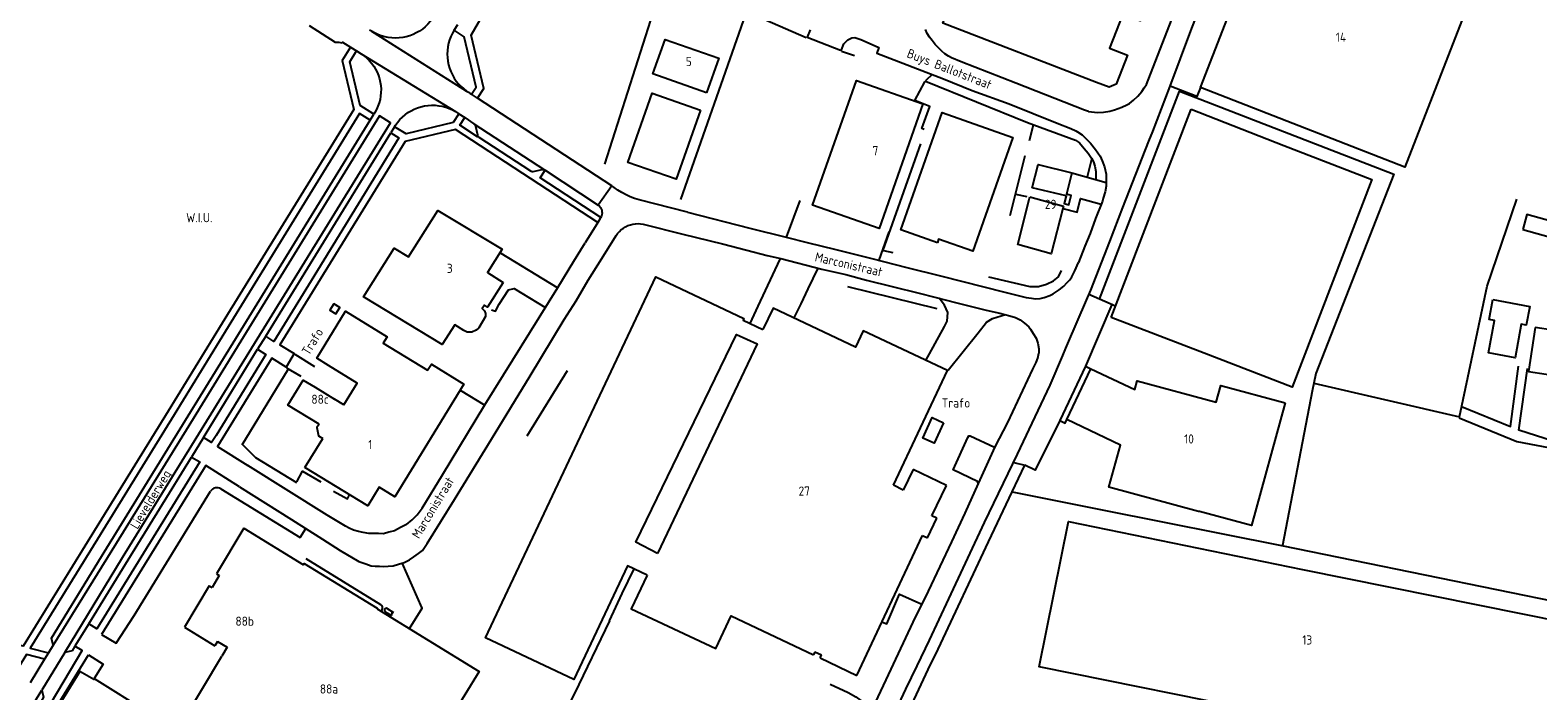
# Model space of a CAD drawing. Header units: metres. Extents: x 226218 to 240385, y 439369 to 449677.
# Tile 291 of 353: x 237043 to 237454, y 445806 to 445986. Entities that reach past the tile are written whole.
import ezdxf

# ---------------------------------------------------------------- set-up
doc = ezdxf.new("R2010")
doc.units = ezdxf.units.M
doc.header["$MEASUREMENT"] = 0
for name, color, linetype in [('BIJGEBOUW', 4, 'Continuous'), ('DAKRAND', 4, 'Continuous'), ('DAKRAND-BYG', 4, 'Continuous'), ('FUNKTIEAAND', 253, 'Continuous'), ('HEG', 253, 'Continuous'), ('HEK', 253, 'Continuous'), ('HOOFDGEBOUW', 4, 'Continuous'), ('HUISNUMMER', 253, 'Continuous'), ('KANTVERH', 253, 'Continuous'), ('KNTGESLVERH', 253, 'Continuous'), ('KNTOPENVERH', 253, 'Continuous'), ('OVLIJNOBJ', 253, 'Continuous'), ('RASTER', 253, 'Continuous'), ('STRAATNAAM', 253, 'Continuous')]:
    doc.layers.add(name, color=color, linetype=linetype)
doc.styles.get("Standard").update_dxf_attribs({"font": 'iso.shx'})

msp = doc.modelspace()

# ---------------------------------------------------------------- linework, layer by layer
at = {"layer": 'BIJGEBOUW'}
for p, q in [((237337.4, 445907.9), (237359.21, 445964.65)), ((237359.21, 445964.65), (237384.46, 445954.73)), ((237362.72, 445898.17), (237337.4, 445907.9))]:
    msp.add_line(p, q, dxfattribs=at)
for points in [[(237225.44, 445964.4), (237218.81, 445945.56), (237205.62, 445950.15), (237212.23, 445969), (237225.44, 445964.4)], [(237286.05, 445966.12), (237274.11, 445932.16), (237256, 445938.53), (237267.94, 445972.49), (237286.05, 445966.12)], [(237384.46, 445954.73), (237408.42, 445945.52), (237386.68, 445888.96), (237362.72, 445898.17)], [(237125.48, 445911.61), (237124.43, 445909.9), (237126.05, 445908.9), (237127.1, 445910.61), (237125.48, 445911.61)]]:
    msp.add_lwpolyline(points, dxfattribs=at)
at = {"layer": 'DAKRAND'}
for p, q in [((237315.23, 445940.76), (237324.37, 445938.23)), ((237325.09, 445941.03), (237315.88, 445943.27))]:
    msp.add_line(p, q, dxfattribs=at)
for points in [[(237213.7, 445843.65), (237207.85, 445846.7), (237235.28, 445903.32), (237240.91, 445900.76), (237213.7, 445843.65)], [(237121.48, 445878.83), (237120.86, 445877.92), (237121.31, 445875.67), (237122.51, 445874.95)]]:
    msp.add_lwpolyline(points, dxfattribs=at)
at = {"layer": 'DAKRAND-BYG'}
for points in [[(237449.54, 445931.93), (237470.12, 445926.15), (237471.27, 445930.24), (237450.69, 445936.01), (237449.54, 445931.93)], [(237441.42, 445912.82), (237451.48, 445910.93), (237450.52, 445905.82), (237449.17, 445906.07), (237447.46, 445896.95), (237440.23, 445898.26), (237441.89, 445907.11), (237440.37, 445907.4), (237441.42, 445912.82)], [(237452.99, 445905.22), (237451.13, 445893.23), (237465.57, 445890.99), (237467.43, 445902.98), (237452.99, 445905.22)], [(237291.72, 445879.22), (237289.1, 445873.65), (237286.01, 445875.08), (237288.63, 445880.65), (237291.72, 445879.22)]]:
    msp.add_lwpolyline(points, dxfattribs=at)
at = {"layer": 'HEG'}
for p, q in [((237315.16, 445956.09), (237316.21, 445960.41)), ((237309.85, 445935.69), (237313.91, 445952.01)), ((237330.97, 445946.3), (237332.15, 445951.03)), ((237311.26, 445941.53), (237314.38, 445940.85)), ((237100.56, 445873.26), (237113.17, 445893.94)), ((237100.5, 445873.41), (237104.15, 445869.78)), ((237048.48, 445798.83), (237056.4, 445811.57))]:
    msp.add_line(p, q, dxfattribs=at)
for points in [[(237303.93, 445918.97), (237315.21, 445916.33), (237317.56, 445916.34), (237319.75, 445916.99), (237321.68, 445917.89), (237323.06, 445919.02), (237323.87, 445920.75)], [(237260.77, 445808.03), (237265.68, 445805.74), (237267.76, 445804.59), (237269.14, 445803.57)]]:
    msp.add_lwpolyline(points, dxfattribs=at)
at = {"layer": 'HEK'}
for p, q in [((237265.47, 445916.38), (237289.82, 445910.33)), ((237178.24, 445875.66), (237189.23, 445893.52)), ((237392.17, 445887.86), (237384.05, 445845.78)), ((237104.15, 445869.78), (237115.31, 445862.97)), ((237310.44, 445860.44), (237313.89, 445867.68))]:
    msp.add_line(p, q, dxfattribs=at)
for points in [[(237334.23, 445912.89), (237356.03, 445969.58), (237414.46, 445946.95), (237393.12, 445892.64), (237392.17, 445887.86)], [(237337.54, 445911.47), (237330.39, 445894.67), (237323.35, 445879.82), (237316.69, 445866.34), (237313.89, 445867.68)], [(237280.51, 445797.03), (237287.51, 445812.07), (237290.24, 445817.54), (237303.96, 445846.81), (237310.44, 445860.44), (237335.35, 445855.43), (237383.8, 445845.82), (237461.94, 445829.86), (237495.65, 445822.96), (237511.59, 445860.24), (237511.04, 445862.08), (237510.11, 445863.21), (237508.59, 445864.08), (237509.17, 445867.29), (237512.75, 445868.38), (237515.77, 445869.76), (237533.37, 445910.53)]]:
    msp.add_lwpolyline(points, dxfattribs=at)
at = {"layer": 'HOOFDGEBOUW'}
for p, q in [((237315.06, 445940.08), (237315.23, 445940.76)), ((237325.21, 445941.5), (237325.09, 445941.03)), ((237324.37, 445938.23), (237324.21, 445937.58)), ((237120.39, 445888.91), (237125.68, 445885.66)), ((237128.2, 445884.09), (237125.68, 445885.66)), ((237117.61, 445867.08), (237122.51, 445874.95)), ((237283.39, 445866.51), (237280.72, 445860.92)), ((237292.46, 445862.18), (237283.39, 445866.51)), ((237280.72, 445860.92), (237278.02, 445862.22)), ((237288.52, 445853.93), (237292.46, 445862.18)), ((237289.87, 445853.28), (237288.52, 445853.93)), ((237100.95, 445850.58), (237093.52, 445838.13)), ((237100.95, 445850.58), (237117.23, 445840.57)), ((237287.32, 445847.93), (237289.87, 445853.28)), ((237268.02, 445810.44), (237285.96, 445848.58)), ((237285.96, 445848.58), (237287.32, 445847.93)), ((237094.26, 445837.67), (237092.3, 445834.39)), ((237093.52, 445838.13), (237094.26, 445837.67)), ((237389.5, 445839.29), (237461.25, 445824.86)), ((237091.56, 445834.84), (237084.83, 445823.56)), ((237091.56, 445834.84), (237092.3, 445834.39)), ((237084.83, 445823.56), (237093.09, 445818.47)), ((237093.83, 445819.7), (237093.09, 445818.47)), ((237093.83, 445819.7), (237096.4, 445818.12)), ((237096.4, 445818.12), (237094.96, 445815.71)), ((237256.61, 445816.89), (237256.22, 445816.07)), ((237256.61, 445816.89), (237258.46, 445816)), ((237258.07, 445815.19), (237258.46, 445816)), ((237258.07, 445815.19), (237268.02, 445810.44))]:
    msp.add_line(p, q, dxfattribs=at)
for points in [[(237435.51, 445995.45), (237417.44, 445948.9), (237361.69, 445970.54), (237379.77, 446017.09), (237435.51, 445995.45)], [(237350.14, 446001.46), (237345.24, 445988.76), (237340.52, 445990.58), (237336.93, 445981.27), (237341.82, 445979.39), (237338.77, 445971.49), (237336.79, 445970.62), (237333.34, 445971.95), (237291.48, 445988.1), (237296.06, 446000)], [(237227.09, 445969.1), (237212.47, 445974.24), (237215.79, 445983.68), (237230.41, 445978.53), (237227.09, 445969.1)], [(237290.01, 445928.29), (237280.08, 445931.77), (237291.28, 445963.72), (237310.57, 445956.95), (237299.71, 445925.97), (237290.35, 445929.26), (237290.01, 445928.29)], [(237315.88, 445943.27), (237317.49, 445949.6), (237326.69, 445947.28), (237325.21, 445941.5)], [(237324.21, 445937.58), (237321.06, 445925.3), (237311.92, 445927.81), (237315.06, 445940.08)], [(237171.62, 445917.49), (237167.41, 445910.77), (237166.53, 445911.27), (237165.95, 445910.34), (237166.54, 445909.76), (237166.89, 445908.99), (237166.86, 445908.15), (237165, 445905.08), (237164.34, 445904.49), (237163.15, 445903.95), (237161.81, 445903.92), (237160.91, 445904.41), (237158.45, 445905.95), (237155.05, 445900.53), (237133.59, 445913.51), (237141.93, 445926.79), (237145.88, 445924.4), (237153.85, 445937.1), (237171.36, 445926.51), (237167.37, 445920.15), (237171.62, 445917.49)], [(237210.92, 445837.77), (237205.52, 445840.32), (237190.91, 445809.36), (237166.86, 445820.71), (237213.24, 445918.96), (237237.29, 445907.6), (237237.09, 445907.18), (237242.48, 445904.63)], [(237124.08, 445894.87), (237120.85, 445896.86), (237128.71, 445909.62), (237140.04, 445902.65), (237138.96, 445900.91), (237151.05, 445893.53), (237152.1, 445895.24), (237160.98, 445889.76), (237142.14, 445859.08), (237137.89, 445861.69), (237134.77, 445856.62), (237117.61, 445867.08)], [(237278.02, 445862.22), (237292.76, 445893.46), (237269.82, 445904.29), (237267.73, 445899.87), (237245.24, 445910.49), (237242.48, 445904.63)], [(237128.2, 445884.09), (237131.91, 445890.05), (237124.08, 445894.87)], [(237121.48, 445878.83), (237112.98, 445884.06), (237117.18, 445890.89), (237120.39, 445888.91)], [(237384.78, 445884.68), (237375.59, 445851.23), (237361.46, 445855.06), (237361.15, 445855.05), (237336.75, 445861.67), (237339.91, 445873.18), (237325.31, 445880.11), (237331.88, 445893.96), (237343.83, 445888.3), (237344.48, 445890.69), (237365.98, 445884.86), (237367.24, 445889.44), (237384.78, 445884.68)], [(237381.58, 445799.92), (237317.79, 445812.75), (237325.75, 445852.31), (237389.5, 445839.29)], [(237117.23, 445840.57), (237117.46, 445840.94), (237137.35, 445828.71), (237137.29, 445828.6)], [(237210.92, 445837.77), (237206.59, 445828.6), (237229.58, 445817.75), (237233.78, 445826.66), (237256.22, 445816.07)], [(237137.29, 445828.6), (237165.15, 445811.47), (237157.35, 445798.79)], [(237098.52, 445788.79), (237084.17, 445797.62), (237094.96, 445815.71)]]:
    msp.add_lwpolyline(points, dxfattribs=at)
at = {"layer": 'KANTVERH'}
for p, q in [((237348.75, 445958.54), (237353.42, 445970.95)), ((237326.69, 445947.28), (237336.06, 445944.67)), ((237252.51, 445939.76), (237248.84, 445929.77)), ((237276.75, 445931.24), (237274.02, 445923.49)), ((237171.04, 445925.43), (237186.42, 445916.06)), ((237327.52, 445920.63), (237328.52, 445922.91)), ((237338.59, 445911.01), (237331.32, 445914.15)), ((237114.88, 445897.89), (237120.27, 445894.61)), ((237330.39, 445894.67), (237331.88, 445893.96)), ((237112.65, 445894.22), (237116.52, 445891.96)), ((237159.98, 445888.12), (237166.66, 445884.07)), ((237310.81, 445868.46), (237313.89, 445867.68)), ((237094.67, 445861.27), (237116.33, 445847.96)), ((237116.33, 445847.96), (237117.87, 445850.46)), ((237117.92, 445842.27), (237138.25, 445829.75)), ((237139.54, 445827.78), (237141.21, 445826.75)), ((237140.02, 445828.65), (237141.74, 445827.6))]:
    msp.add_line(p, q, dxfattribs=at)
for points in [[(237331.24, 445964.03), (237333.65, 445963.74), (237335.3, 445963.83), (237337.05, 445964.12), (237338.29, 445964.45), (237340.33, 445965.25), (237341.66, 445965.84), (237342.41, 445966.2), (237343.49, 445967.13), (237344.61, 445968.21), (237345.78, 445969.49), (237346.41, 445970.51), (237346.99, 445971.42), (237355.05, 445992.2), (237358.23, 446000)], [(237353.42, 445970.95), (237359.34, 445986.69), (237361.89, 445993.21)], [(237255.3, 445986.25), (237254.5, 445984.23), (237263.6, 445980.69), (237263.84, 445980.8), (237264.51, 445982.42), (237265.63, 445983.55), (237266.67, 445984.12), (237267.47, 445984.19), (237269.18, 445983.63), (237273.84, 445981.54), (237274.04, 445981.49), (237273.53, 445979.93), (237291.67, 445972.95), (237299.51, 445969.78), (237309.56, 445966.07), (237322.65, 445960.88), (237326.4, 445959.36), (237327.71, 445958.74), (237328.17, 445958.5), (237329.44, 445957.63)], [(237331.24, 445964.03), (237330.08, 445964.41), (237311.43, 445971.72), (237296.52, 445977.53), (237293.89, 445978.61), (237293.08, 445979.09), (237292.01, 445979.77), (237291.19, 445980.5), (237290.21, 445981.48), (237289.39, 445982.31), (237288.57, 445983.34), (237287.89, 445984.28), (237287.27, 445985.27), (237286.74, 445986.35)], [(237286.63, 445972.13), (237287.32, 445972.95), (237288.44, 445973.93)], [(237286.79, 445972.32), (237314.54, 445961.03), (237327.63, 445956.19), (237328.74, 445955.51), (237330.03, 445953.99), (237331.11, 445952.72), (237332, 445951.28), (237332.57, 445950.3), (237332.95, 445949.1), (237333.19, 445947.66), (237333.19, 445945.45)], [(237361.69, 445970.54), (237360.74, 445968.11), (237353.42, 445970.95)], [(237324.19, 445897.61), (237325.02, 445899.54), (237328.67, 445908.04), (237331.86, 445915.38), (237337, 445928.62), (237340.58, 445937.87), (237347.66, 445955.91), (237348.75, 445958.54)], [(237329.44, 445957.63), (237330.52, 445956.61), (237331.75, 445955.38), (237333.14, 445953.72), (237334.39, 445951.84), (237334.97, 445950.6), (237335.56, 445948.91), (237336.01, 445946.97), (237336.05, 445945.07), (237335.98, 445943.72), (237335.72, 445942.11), (237335.21, 445940.45), (237334.98, 445939.59), (237333.09, 445934.84), (237331.64, 445930.84), (237330.22, 445927.31), (237328.52, 445922.91)], [(237324.21, 445937.58), (237328.14, 445936.57), (237329.06, 445940.35), (237334.66, 445938.78)], [(237325.09, 445941.03), (237324.56, 445938.97), (237325.84, 445938.62), (237326.48, 445941.14), (237325.21, 445941.5)], [(237221.87, 445936.65), (237238.91, 445932.28), (237248.84, 445929.77), (237254.53, 445928.3)], [(237145.35, 445851.53), (237146.82, 445852.77), (237148.19, 445854.16), (237149.56, 445856), (237155.11, 445865.07), (237166.65, 445884.12), (237186.52, 445916.06), (237190.96, 445923.27), (237194.02, 445928.25)], [(237220.59, 445930.64), (237231.46, 445927.95), (237238.05, 445926.3), (237243.6, 445924.83), (237247.32, 445923.97), (237258.51, 445921.08), (237265.05, 445919.59)], [(237254.53, 445928.3), (237262.34, 445926.48), (237272.16, 445923.96), (237281.68, 445921.54), (237290.9, 445919.26), (237308.43, 445914.82), (237314.18, 445913.4), (237315.63, 445913.14), (237316.74, 445912.96), (237317.99, 445913.09), (237319.08, 445913.37), (237320.67, 445913.91), (237321.61, 445914.38), (237323.19, 445915.42), (237324.47, 445916.45), (237325.3, 445917.32), (237326.08, 445918.19), (237326.66, 445919.01), (237327.52, 445920.63)], [(237150.36, 445845.53), (237150.94, 445846.35), (237158.38, 445858.37), (237168.48, 445874.82), (237179.06, 445892.04), (237188.33, 445907.34), (237191.52, 445912.47), (237194.84, 445918.06), (237198.59, 445923.99)], [(237238.94, 445906.31), (237241.13, 445910.96), (237247.18, 445923.77)], [(237251.11, 445907.99), (237252.88, 445911.64), (237254.83, 445915.69), (237257.5, 445921.36)], [(237265.05, 445919.59), (237270.7, 445918.12), (237277.7, 445916.34), (237285.01, 445914.51), (237289.34, 445913.46), (237295.28, 445911.95), (237303.34, 445909.94), (237307.07, 445909.13), (237309.74, 445908.34), (237311.3, 445907.88), (237312.62, 445907.26), (237313.79, 445906.38), (237314.92, 445905.41), (237315.43, 445904.72), (237316.16, 445903.54), (237316.95, 445902.25), (237317.43, 445900.96), (237317.62, 445899.36), (237317.64, 445898.21)], [(237168.5, 445910.01), (237169.56, 445909.64), (237170.57, 445911.57), (237173.08, 445915.49), (237174.63, 445915.83), (237183.04, 445910.71)], [(237286.9, 445896.21), (237291.93, 445905.46), (237292.65, 445906.93), (237292.84, 445909.24), (237291.94, 445911.32), (237290.51, 445913.16)], [(237292.92, 445893.57), (237301.09, 445903.78), (237303.42, 445906.69), (237305, 445907.67), (237308.56, 445908.69)], [(237276.01, 445809.19), (237283.44, 445824.94), (237287.55, 445833.4), (237293.94, 445846.82), (237297.56, 445854.62), (237301.22, 445862.72), (237305.79, 445872.69), (237309.23, 445879.28), (237316.05, 445893.82), (237316.95, 445895.64), (237317.38, 445896.85), (237317.64, 445898.21)], [(237317.47, 445882.61), (237320.71, 445889.52), (237324.19, 445897.61)], [(237432.89, 445883.69), (237446.21, 445878.26), (237448.37, 445894.68)], [(237509.02, 445867.34), (237485.42, 445869.98), (237471.24, 445872.14), (237471.09, 445872.17), (237457.88, 445874.23), (237448.49, 445877.26), (237450.89, 445893.99)], [(237287.87, 445820.04), (237293.11, 445831.28), (237302.87, 445852.04), (237311.89, 445870.69), (237317.47, 445882.61)], [(237323.35, 445879.82), (237324.84, 445879.11), (237325.31, 445880.11)], [(237432.23, 445880.59), (237447.91, 445874.14), (237472.36, 445869.52), (237472.4, 445869.51)], [(237301.13, 445862.32), (237301.11, 445862.82), (237300.95, 445863.26), (237294.27, 445866.41), (237298.32, 445875.22), (237298.6, 445875.73), (237298.95, 445875.73), (237305.59, 445872.59)], [(237145.35, 445851.53), (237143.66, 445850.69), (237142.02, 445849.85), (237140.48, 445849.41), (237139.08, 445848.97), (237137.67, 445849.04), (237136.32, 445849.11), (237135.06, 445849.13), (237133.5, 445849.34), (237132.19, 445849.66), (237130.88, 445850.03), (237129.66, 445850.51), (237128.69, 445851.04), (237123.65, 445854.08), (237102.09, 445867.59)], [(237115.38, 445863.13), (237116.99, 445866.02), (237121.93, 445863.17)], [(237099.84, 445861.8), (237113.99, 445852.89), (237122.45, 445847.57), (237127.19, 445844.47), (237132.33, 445841.48), (237134.21, 445840.78), (237135.67, 445840.31), (237136.73, 445840.23), (237137.94, 445840.21), (237139.09, 445840.14), (237140.35, 445840.17), (237141.7, 445840.3), (237143.14, 445840.74), (237144.64, 445841.18), (237146.13, 445841.91), (237147.31, 445842.75), (237148.6, 445843.68), (237149.63, 445844.46), (237150.36, 445845.53)], [(237094.67, 445861.27), (237094.32, 445861.44), (237093.94, 445861.54), (237093.55, 445861.56), (237093.16, 445861.51), (237092.79, 445861.39), (237092.45, 445861.19), (237092.16, 445860.93), (237091.92, 445860.62)], [(237125.45, 445860.65), (237129.27, 445858.53), (237129.7, 445859.39)], [(237146.09, 445823.19), (237149.54, 445828.79), (237144.16, 445841.09)], [(237200.61, 445825.31), (237204.14, 445832.71), (237207.34, 445839.46)], [(237138.66, 445828.37), (237138.77, 445828.62), (237138.8, 445828.89), (237138.76, 445829.15), (237138.65, 445829.4), (237138.47, 445829.6), (237138.25, 445829.75)], [(237275.03, 445824.89), (237276.2, 445824.47), (237279.66, 445832.56), (237285.73, 445829.85)], [(237062.22, 445821.57), (237066.21, 445819.18), (237071.05, 445826.77)], [(237138.39, 445827.93), (237138.64, 445828.33), (237138.66, 445828.37)], [(237140.02, 445828.65), (237139.84, 445828.71), (237139.64, 445828.7), (237139.47, 445828.61), (237139.35, 445828.46), (237139.29, 445828.27), (237139.3, 445828.08), (237139.39, 445827.9), (237139.54, 445827.78)], [(237141.21, 445826.75), (237141.47, 445827.67), (237141.74, 445827.6)], [(237200.61, 445825.31), (237191.12, 445805.51), (237189.35, 445802.16), (237189.46, 445801.76), (237190.27, 445801.23), (237194.23, 445799.17)], [(237234.48, 445707.55), (237242.72, 445724.92), (237250.78, 445741.89), (237261.03, 445763.56), (237263.55, 445768.93), (237266.84, 445775.72), (237272.04, 445786.81), (237275.23, 445793.45), (237281.38, 445806.66), (237284.53, 445813.05), (237287.87, 445820.04)], [(237058.65, 445816.02), (237062.63, 445813.52), (237060.21, 445809.55), (237074.99, 445800.36), (237080.19, 445797.02), (237092.57, 445789.09), (237093.98, 445791.03)], [(237266.57, 445789.18), (237276.01, 445809.19)]]:
    msp.add_lwpolyline(points, dxfattribs=at)
at = {"layer": 'KNTGESLVERH'}
for p, q in [((237135.75, 445985.9), (237135.24, 445986.21)), ((237135.75, 445985.9), (237161.7, 445969.59)), ((237158.29, 445986.14), (237157.81, 445985.38)), ((237158.29, 445986.14), (237159.34, 445987.76)), ((237130.01, 445981.55), (237131.67, 445980.54)), ((237131.67, 445980.54), (237132.98, 445979.73)), ((237132.98, 445979.73), (237158.67, 445963.98)), ((237162.68, 445968.97), (237163.06, 445968.75)), ((237164.66, 445967.7), (237163.06, 445968.75)), ((237201.26, 445943.77), (237164.66, 445967.7)), ((237158.67, 445963.98), (237159.56, 445963.4)), ((237159.56, 445963.4), (237161.17, 445962.35)), ((237161.17, 445962.35), (237163.71, 445960.71)), ((237163.71, 445960.71), (237182.93, 445948.11)), ((237201.26, 445943.77), (237197.59, 445938.48)), ((237052.19, 445816.68), (237045.94, 445806.42)), ((237047.78, 445816.61), (237046.66, 445814.89)), ((237048.98, 445818.65), (237047.78, 445816.61)), ((237046.66, 445814.89), (237042.7, 445808.4))]:
    msp.add_line(p, q, dxfattribs=at)
for points in [[(237152.39, 445989.32), (237151.79, 445988.53), (237151.14, 445987.79), (237150.42, 445987.11), (237149.66, 445986.49), (237148.85, 445985.93), (237147.99, 445985.43), (237147.1, 445985.01), (237146.18, 445984.66), (237145.23, 445984.39), (237144.27, 445984.19), (237143.29, 445984.07), (237142.3, 445984.03), (237141.32, 445984.06), (237140.34, 445984.18), (237139.37, 445984.38), (237138.42, 445984.65), (237137.5, 445984.99), (237136.61, 445985.41), (237135.75, 445985.9)], [(237118.81, 445987.41), (237125.9, 445982.94), (237126.86, 445982.91), (237127.7, 445982.74), (237127.84, 445982.88), (237130.01, 445981.55)], [(237157.81, 445985.38), (237157.39, 445984.48), (237157.04, 445983.56), (237156.77, 445982.61), (237156.58, 445981.65), (237156.46, 445980.67), (237156.42, 445979.68), (237156.46, 445978.7), (237156.58, 445977.72), (237156.78, 445976.75), (237157.05, 445975.8), (237157.4, 445974.88), (237157.82, 445973.99), (237158.31, 445973.14), (237158.87, 445972.32), (237159.49, 445971.56), (237160.17, 445970.84), (237160.91, 445970.19), (237161.7, 445969.59)], [(237161.7, 445969.59), (237162.18, 445969.27), (237162.68, 445968.97)], [(237052.19, 445816.68), (237067.95, 445842.51), (237088.75, 445876.26), (237103.87, 445900.79), (237140.91, 445960.98), (237137.96, 445962.88), (237100.93, 445902.66), (237087.15, 445880.33), (237065.04, 445844.41), (237048.98, 445818.65)], [(236922.17, 445605.38), (236923.53, 445607.74), (236925.92, 445611.74), (236976.7, 445694.18), (237045.94, 445806.42)]]:
    msp.add_lwpolyline(points, dxfattribs=at)
at = {"layer": 'KNTOPENVERH'}
for p, q in [((237135.38, 445961.68), (237136.38, 445963.33)), ((237136.67, 445963.76), (237136.38, 445963.33)), ((237106.96, 445902.82), (237141.01, 445958.18)), ((237142.04, 445959.85), (237141.01, 445958.18)), ((237142.04, 445959.85), (237142.29, 445960.27)), ((237164.16, 445960.04), (237164.64, 445957.69)), ((237165.04, 445957.07), (237179.07, 445947.86)), ((237179.84, 445947.7), (237182.25, 445948.22)), ((237182.93, 445948.11), (237183.08, 445948.01)), ((237183.08, 445948.01), (237197.59, 445938.48)), ((237201.89, 445943.33), (237201.26, 445943.77)), ((237221.87, 445936.65), (237208.72, 445939.94)), ((237197.43, 445933.78), (237194.02, 445928.25)), ((237198.14, 445934.92), (237197.43, 445933.78)), ((237198.29, 445935.16), (237198.14, 445934.92)), ((237209.83, 445933.35), (237220.59, 445930.64)), ((237198.59, 445923.99), (237202.44, 445930.27)), ((237106.96, 445902.82), (237104.74, 445899.25)), ((237090, 445875.27), (237104.74, 445899.25)), ((237090, 445875.27), (237086.71, 445869.92)), ((237071.05, 445826.77), (237091.92, 445860.62)), ((237058.7, 445824.46), (237054.95, 445818.36)), ((237047.76, 445798.31), (237058.65, 445816.02))]:
    msp.add_line(p, q, dxfattribs=at)
for points in [[(237164.66, 445967.7), (237166.38, 445970.29), (237162.91, 445984.86), (237165.98, 445990.02)], [(237163.06, 445968.75), (237164.31, 445970.67), (237161.06, 445984.38), (237158.29, 445986.14)], [(237130.01, 445981.55), (237127.79, 445977.89), (237130.92, 445964.59), (237095.06, 445906.37), (237080.35, 445882.44), (237057.65, 445845.61), (237040.83, 445818.39), (237035.4, 445819.73)], [(237136.38, 445963.33), (237132.64, 445965.62), (237129.83, 445977.58), (237131.67, 445980.54)], [(237132.98, 445979.73), (237133.76, 445979.18), (237134.5, 445978.57), (237135.18, 445977.91), (237135.8, 445977.18), (237136.37, 445976.41), (237136.87, 445975.6), (237137.3, 445974.75), (237137.67, 445973.87), (237137.95, 445972.96), (237138.17, 445972.03), (237138.31, 445971.08), (237138.37, 445970.13), (237138.35, 445969.17), (237138.26, 445968.22), (237138.09, 445967.28), (237137.84, 445966.36), (237137.52, 445965.46), (237137.13, 445964.59), (237136.67, 445963.76)], [(237142.29, 445960.27), (237142.86, 445961.06), (237143.49, 445961.81), (237144.18, 445962.5), (237144.92, 445963.14), (237145.71, 445963.71), (237146.55, 445964.22), (237147.42, 445964.66), (237148.33, 445965.02), (237149.26, 445965.32), (237150.21, 445965.53), (237151.18, 445965.67), (237152.15, 445965.73), (237153.13, 445965.71), (237154.1, 445965.61), (237155.06, 445965.44), (237156.01, 445965.18), (237156.92, 445964.85), (237157.82, 445964.45), (237158.67, 445963.98)], [(237135.38, 445961.68), (237132.48, 445963.44), (237096.71, 445905.34), (237081.97, 445881.41), (237059.22, 445844.47), (237042.77, 445817.86), (237047.78, 445816.61)], [(237048.98, 445818.65), (237048.52, 445820.58), (237062.18, 445842.78), (237085.07, 445879.95), (237099.53, 445903.4), (237135.38, 445961.68)], [(237159.56, 445963.4), (237158.02, 445960.99), (237145.21, 445957.94), (237142.04, 445959.85)], [(237164.84, 445957.24), (237164.67, 445957.12), (237159.87, 445960.27), (237161.17, 445962.35)], [(237163.71, 445960.71), (237163.92, 445960.52), (237164.07, 445960.29), (237164.16, 445960.04)], [(237197.43, 445933.78), (237158.64, 445959.14), (237144.93, 445955.88), (237121.17, 445917.24), (237110.8, 445900.43), (237114.69, 445898.12), (237112.54, 445894.39), (237108.62, 445896.85), (237093.8, 445872.75), (237102.09, 445867.59)], [(237141.01, 445958.18), (237143.26, 445956.84), (237119.34, 445917.92), (237109.19, 445901.42), (237106.96, 445902.82)], [(237164.64, 445957.69), (237164.7, 445957.45), (237164.84, 445957.24)], [(237164.84, 445957.24), (237164.93, 445957.15), (237165.04, 445957.07)], [(237198.29, 445935.16), (237181.75, 445945.95), (237183.08, 445948.01)], [(237182.25, 445948.22), (237182.49, 445948.24), (237182.72, 445948.2), (237182.93, 445948.11)], [(237179.07, 445947.86), (237179.31, 445947.75), (237179.57, 445947.7), (237179.84, 445947.7)], [(237208.72, 445939.94), (237207.5, 445940.34), (237206.31, 445940.8), (237205.15, 445941.34), (237204.03, 445941.93), (237202.94, 445942.6), (237201.89, 445943.33)], [(237197.59, 445938.48), (237197.89, 445938.2), (237198.15, 445937.89), (237198.36, 445937.53), (237198.51, 445937.15), (237198.59, 445936.75), (237198.61, 445936.34), (237198.57, 445935.93), (237198.46, 445935.53), (237198.29, 445935.16)], [(237202.44, 445930.27), (237202.86, 445930.84), (237203.33, 445931.37), (237203.85, 445931.85), (237204.42, 445932.28), (237205.02, 445932.65), (237205.66, 445932.95), (237206.33, 445933.19), (237207.02, 445933.36), (237207.72, 445933.47), (237208.42, 445933.5), (237209.13, 445933.46), (237209.83, 445933.35)], [(237104.74, 445899.25), (237106.98, 445897.83), (237093.43, 445875.79), (237092.2, 445873.91), (237090, 445875.27)], [(237086.71, 445869.92), (237088.95, 445868.56), (237060.94, 445823.11), (237058.7, 445824.46)], [(237058.7, 445824.46), (237069.48, 445841.93), (237086.71, 445869.92)], [(237099.84, 445861.8), (237090.65, 445867.59), (237062.22, 445821.57)], [(237044.61, 445801.54), (237046.83, 445800.21), (237056.87, 445817.23), (237054.95, 445818.36)], [(237054.95, 445818.36), (237054.17, 445817.14), (237052.19, 445816.68)], [(237046.66, 445814.89), (237041.74, 445816.14), (237003.51, 445754.01), (236971.8, 445702.47), (236974.73, 445700.68)], [(237045.94, 445806.42), (237046.4, 445804.5), (237044.61, 445801.54)]]:
    msp.add_lwpolyline(points, dxfattribs=at)
at = {"layer": 'OVLIJNOBJ'}
for p, q in [((237199.35, 445949.72), (237215.18, 445999.28)), ((237243.01, 445989.11), (237254.25, 445984.22)), ((237263.9, 445980.5), (237267.41, 445979.26)), ((237275.21, 445926.29), (237285.49, 445955.18))]:
    msp.add_line(p, q, dxfattribs=at)
for points in [[(237286.44, 445959.16), (237285.74, 445959.39), (237287.95, 445965.4), (237283.85, 445967.06), (237286.63, 445972.13)], [(237392.6, 445890.04), (237432.28, 445880.83), (237439.84, 445916.41), (237447.98, 445940.14)]]:
    msp.add_lwpolyline(points, dxfattribs=at)
at = {"layer": 'RASTER'}
for p, q in [((237220.05, 445940.03), (237237.83, 445990.51)), ((237275.32, 445926.2), (237277.88, 445925.66))]:
    msp.add_line(p, q, dxfattribs=at)
msp.add_lwpolyline([(237056.3, 445811.57), (237060.07, 445809.45), (237060.17, 445809.38)], dxfattribs=at)

# ---------------------------------------------------------------- texts
at = {"layer": 'FUNKTIEAAND'}
msp.add_text('Trafo', height=2.5, rotation=58.3775, dxfattribs=at).set_placement((237118.71, 445897.4))
msp.add_text('Trafo', height=2.5, dxfattribs=at).set_placement((237291.21, 445883.39))
at = {"layer": 'HUISNUMMER'}
for s, p in [('14', (237398.6, 445983)), ('5', (237221.44, 445976.39)), ('7', (237272.34, 445952.1)), ('29', (237319.3, 445937.49)), ('W.I.U.', (237085.26, 445933.86)), ('3', (237156.32, 445920.06)), ('88c', (237119.39, 445884.4)), ('1', (237134.87, 445872.04)), ('10', (237357.26, 445873.59)), ('27', (237252.17, 445859.39)), ('88b', (237098.69, 445823.95)), ('13', (237389.47, 445818.84)), ('88a', (237121.7, 445805.49))]:
    msp.add_text(s, height=2.5, dxfattribs=at).set_placement(p)
at = {"layer": 'STRAATNAAM'}
for s, rotation, p in [('Buys Ballotstraat', 338.699, (237281.48, 445978.89)), ('Marconistraat', 346.8678, (237256.45, 445923.29)), ('Lievelderweg', 58.7608, (237071.97, 445850.07)), ('Marconistraat', 58.7608, (237148.71, 445847.47))]:
    msp.add_text(s, height=2.5, rotation=rotation, dxfattribs=at).set_placement(p)

doc.saveas('drawing.dxf')
